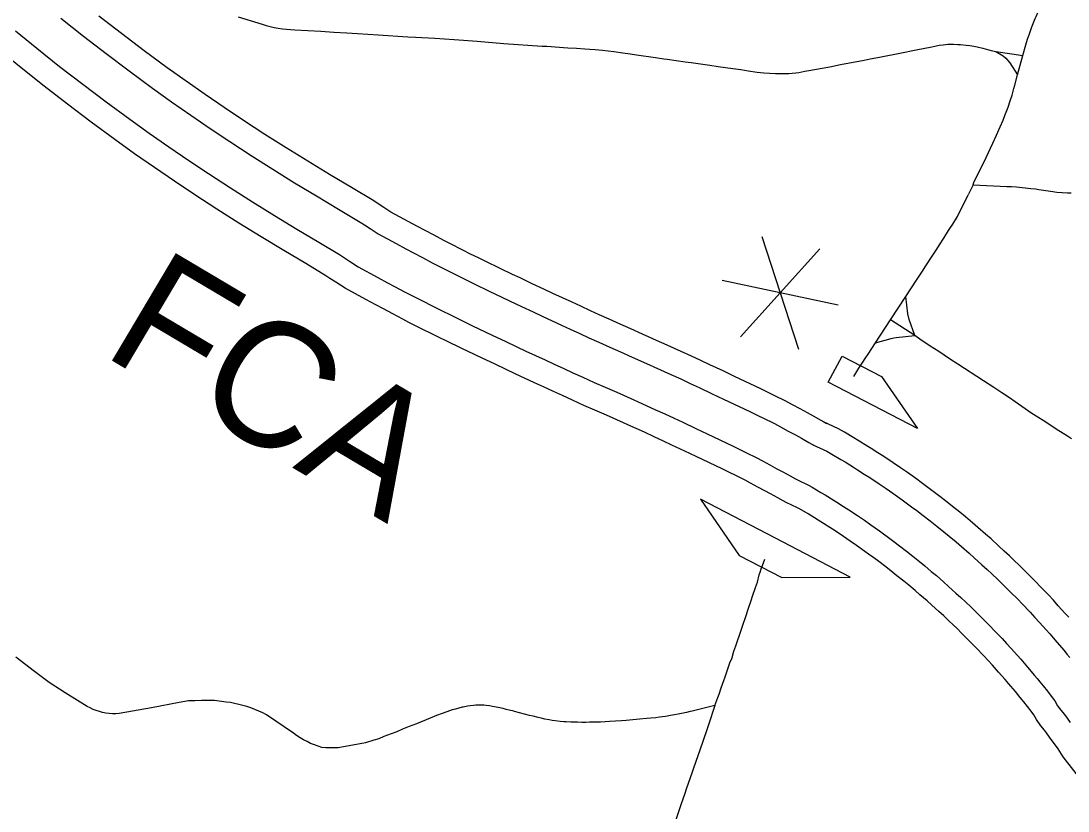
# Model space of a CAD drawing. Extents: x -19 to 366, y -4 to 359.
# Drawn here: x 152.873 to 153.543, y 194.618 to 195.124 of the extents above; entities that cross this region are included whole.
import ezdxf

# ---------------------------------------------------------------- set-up
doc = ezdxf.new("R2010")
doc.units = 0
for name, color, linetype in [('Level 19', 7, 'Continuous'), ('Level 26', 7, 'Continuous'), ('Level 33', 7, 'Continuous'), ('Level 42', 7, 'Continuous'), ('Level 48', 7, 'Continuous'), ('Level 60', 7, 'Continuous')]:
    doc.layers.add(name, color=color, linetype=linetype)

msp = doc.modelspace()

# ---------------------------------------------------------------- linework, layer by layer
at = {"layer": 'Level 19'}
for p, q in [((153.38628, 194.86726), (153.38831, 194.86622)), ((153.38041, 194.8522), (153.37953, 194.85265)), ((153.36833, 194.83074), (153.36921, 194.83029)), ((153.36246, 194.81568), (153.36043, 194.81672))]:
    msp.add_line(p, q, dxfattribs=at)
for points in [[(152.89855, 195.12563), (152.91299, 195.11418), (152.92756, 195.10291), (152.94227, 195.09181), (152.95709, 195.08089), (152.96931, 195.0721), (152.98164, 195.06347), (152.99406, 195.055), (153.0066, 195.04668), (153.02033, 195.03773), (153.03417, 195.02894), (153.04807, 195.0203), (153.06208, 195.01182), (153.07625, 195.00347), (153.08997, 194.9951), (153.09268, 194.99328), (153.0964, 194.99097), (153.10144, 194.98769), (153.11307, 194.98131), (153.11915, 194.97805), (153.12401, 194.97546), (153.12982, 194.97239), (153.1361, 194.96913), (153.13988, 194.96715), (153.14845, 194.96279), (153.15348, 194.96027), (153.15854, 194.95779), (153.16283, 194.95568), (153.17259, 194.95094), (153.18057, 194.94713), (153.18544, 194.94481), (153.1932, 194.94114), (153.20058, 194.93767), (153.20644, 194.93492), (153.21872, 194.9292), (153.22433, 194.9266), (153.23057, 194.92372), (153.23618, 194.92115), (153.24258, 194.91825), (153.24973, 194.91503), (153.25656, 194.91202), (153.26404, 194.90872), (153.27499, 194.90386), (153.27786, 194.90258), (153.28866, 194.89768), (153.29509, 194.89472), (153.30111, 194.89193), (153.30675, 194.8893), (153.31518, 194.88531), (153.32243, 194.88186), (153.33925, 194.87386), (153.34508, 194.87101), (153.34761, 194.86975), (153.3549, 194.86612), (153.35885, 194.86402), (153.36371, 194.86142), (153.36832, 194.85891), (153.37222, 194.85678), (153.37696, 194.85414), (153.38041, 194.8522)], [(153.38831, 194.86622), (153.38483, 194.86818), (153.38, 194.87088), (153.37603, 194.87305), (153.37135, 194.87559), (153.36643, 194.87822), (153.36227, 194.88044), (153.35479, 194.88415), (153.35222, 194.88544), (153.34624, 194.88836), (153.32934, 194.89639), (153.32208, 194.89985), (153.3136, 194.90386), (153.3079, 194.90653), (153.30183, 194.90934), (153.29534, 194.91232), (153.28447, 194.91726), (153.28154, 194.91857), (153.27055, 194.92344), (153.26306, 194.92674), (153.25629, 194.92973), (153.24921, 194.93292), (153.24285, 194.9358), (153.2373, 194.93834), (153.23109, 194.94121), (153.2255, 194.9438), (153.21326, 194.9495), (153.20743, 194.95224), (153.20006, 194.95571), (153.19234, 194.95935), (153.1875, 194.96166), (153.17957, 194.96545), (153.16989, 194.97014), (153.16564, 194.97223), (153.16064, 194.97469), (153.15571, 194.97717), (153.14725, 194.98146), (153.14354, 194.9834), (153.13729, 194.98665), (153.13156, 194.98968), (153.12675, 194.99225), (153.12075, 194.99546), (153.10971, 195.00151), (153.10504, 195.00455), (153.10141, 195.00681), (153.09864, 195.00866), (153.08453, 195.01728), (153.07033, 195.02565), (153.05649, 195.03403), (153.04274, 195.04257), (153.02905, 195.05127), (153.01545, 195.06013), (153.00305, 195.06836), (152.99079, 195.07671), (152.97863, 195.08523), (152.96656, 195.09391), (152.95189, 195.10472), (152.93733, 195.1157), (152.92291, 195.12685)], [(152.86951, 195.11744), (152.88316, 195.10641), (152.89781, 195.09479), (152.91261, 195.08334), (152.92755, 195.07207), (152.9426, 195.06098), (152.95506, 195.05202), (152.96765, 195.04321), (152.98032, 195.03457), (152.99308, 195.02611), (153.00701, 195.01703), (153.02107, 195.00809), (153.0352, 194.99931), (153.04946, 194.99068), (153.06358, 194.98236), (153.0767, 194.97435), (153.07933, 194.97259), (153.08318, 194.9702), (153.08878, 194.96655), (153.10134, 194.95966), (153.10754, 194.95634), (153.11246, 194.95372), (153.11839, 194.95058), (153.12472, 194.94729), (153.1286, 194.94526), (153.13736, 194.94081), (153.14253, 194.93822), (153.14768, 194.93569), (153.15203, 194.93355), (153.16191, 194.92876), (153.16997, 194.92491), (153.17488, 194.92257), (153.18271, 194.91887), (153.19011, 194.91539), (153.19601, 194.91262), (153.20834, 194.90688), (153.21399, 194.90425), (153.22028, 194.90135), (153.22598, 194.89874), (153.23245, 194.89581), (153.2397, 194.89254), (153.24662, 194.88949), (153.25408, 194.8862), (153.26498, 194.88137), (153.26774, 194.88013), (153.27843, 194.87528), (153.28478, 194.87237), (153.29072, 194.86961), (153.29627, 194.86702), (153.30463, 194.86306), (153.31185, 194.85962), (153.32856, 194.85168), (153.33417, 194.84894), (153.33663, 194.84771), (153.34364, 194.84422), (153.34726, 194.8423), (153.35202, 194.83975), (153.35654, 194.83729), (153.36032, 194.83523), (153.36493, 194.83266), (153.36833, 194.83074)], [(153.36043, 194.81672), (153.35706, 194.81861), (153.35253, 194.82114), (153.34884, 194.82316), (153.34438, 194.82558), (153.33968, 194.82809), (153.33627, 194.82991), (153.32945, 194.8333), (153.32704, 194.8345), (153.32157, 194.83718), (153.30494, 194.84509), (153.29773, 194.84852), (153.28941, 194.85245), (153.28392, 194.85502), (153.27803, 194.85775), (153.27175, 194.86063), (153.26113, 194.86545), (153.25843, 194.86666), (153.24757, 194.87148), (153.24013, 194.87476), (153.23314, 194.87784), (153.22583, 194.88114), (153.2193, 194.88409), (153.21355, 194.88672), (153.20723, 194.88964), (153.20155, 194.89228), (153.18919, 194.89804), (153.18327, 194.90082), (153.17584, 194.90431), (153.16798, 194.90802), (153.16303, 194.91038), (153.15493, 194.91425), (153.14496, 194.91909), (153.14057, 194.92124), (153.13537, 194.9238), (153.13011, 194.92644), (153.12122, 194.93095), (153.11727, 194.93302), (153.11091, 194.93632), (153.10491, 194.9395), (153.09995, 194.94214), (153.09367, 194.94551), (153.08051, 194.95273), (153.07454, 194.95661), (153.07061, 194.95906), (153.06803, 194.96078), (153.0553, 194.96856), (153.0412, 194.97686), (153.02678, 194.98559), (153.0125, 194.99446), (152.99829, 195.00349), (152.98423, 195.01266), (152.97134, 195.02121), (152.9585, 195.02997), (152.94575, 195.03889), (152.93312, 195.04797), (152.91793, 195.05916), (152.90284, 195.07055), (152.88788, 195.08212), (152.8731, 195.09384), (152.8593, 195.105)], [(153.54312, 194.74221), (153.54074, 194.7449), (153.53649, 194.74964), (153.53332, 194.7531), (153.53014, 194.75651), (153.52498, 194.76195), (153.52206, 194.76496), (153.51738, 194.7697), (153.51475, 194.77235), (153.51111, 194.77589), (153.50875, 194.77818), (153.50522, 194.78153), (153.50192, 194.78463), (153.49856, 194.78774), (153.4935, 194.79234), (153.49002, 194.79541), (153.48508, 194.79972), (153.48151, 194.80276), (153.47705, 194.80649), (153.47348, 194.80941), (153.46881, 194.81318), (153.46441, 194.81667), (153.4598, 194.82022), (153.4557, 194.82334), (153.45218, 194.82594), (153.44877, 194.82847), (153.44593, 194.83052), (153.43995, 194.83478), (153.43552, 194.83783), (153.43086, 194.84103), (153.42483, 194.84503), (153.42113, 194.84742), (153.41677, 194.85021), (153.41471, 194.85152), (153.40855, 194.85533), (153.40563, 194.85709), (153.39976, 194.86058), (153.39594, 194.8628), (153.38628, 194.86726)], [(153.37953, 194.85265), (153.3885, 194.8485), (153.3916, 194.8467), (153.39735, 194.84328), (153.40015, 194.84159), (153.40618, 194.83786), (153.40814, 194.83663), (153.41241, 194.83389), (153.416, 194.83157), (153.42186, 194.82768), (153.4264, 194.82457), (153.43071, 194.82159), (153.43654, 194.81744), (153.43926, 194.81548), (153.44262, 194.81299), (153.44605, 194.81046), (153.45001, 194.80744), (153.45449, 194.80399), (153.45876, 194.8006), (153.46332, 194.79692), (153.46678, 194.79409), (153.47114, 194.79045), (153.47458, 194.78753), (153.47939, 194.78332), (153.48275, 194.78035), (153.48768, 194.77587), (153.49095, 194.77285), (153.49417, 194.76983), (153.49759, 194.76657), (153.49989, 194.76435), (153.50343, 194.7609), (153.50595, 194.75837), (153.51055, 194.75372), (153.51335, 194.75081), (153.51842, 194.74547), (153.5215, 194.74218), (153.52455, 194.73883), (153.52871, 194.7342), (153.531, 194.7316), (153.53325, 194.72901), (153.53557, 194.72635), (153.54019, 194.72087), (153.54201, 194.7187), (153.54378, 194.71654)], [(153.36921, 194.83029), (153.37712, 194.82664), (153.37912, 194.82547), (153.3847, 194.82216), (153.38731, 194.82058), (153.39314, 194.81698), (153.39493, 194.81585), (153.39908, 194.81319), (153.4025, 194.81097), (153.40809, 194.80727), (153.41245, 194.80428), (153.41658, 194.80143), (153.42218, 194.79744), (153.42471, 194.79561), (153.42798, 194.79319), (153.43128, 194.79076), (153.43503, 194.7879), (153.43933, 194.78459), (153.44338, 194.78137), (153.44779, 194.77782), (153.45109, 194.77512), (153.45527, 194.77162), (153.4585, 194.76887), (153.46314, 194.76482), (153.46633, 194.76201), (153.47104, 194.75772), (153.47416, 194.75484), (153.47726, 194.75193), (153.48053, 194.74882), (153.48273, 194.74669), (153.48612, 194.74339), (153.48846, 194.74104), (153.49293, 194.73651), (153.49557, 194.73378), (153.50049, 194.7286), (153.50341, 194.72547), (153.5063, 194.72231), (153.51032, 194.71783), (153.51248, 194.71539), (153.51466, 194.71287), (153.51687, 194.71033), (153.52135, 194.70503), (153.52304, 194.70301), (153.52467, 194.70101), (153.52689, 194.69826), (153.5295, 194.69501), (153.5319, 194.69184), (153.53431, 194.68865), (153.53602, 194.68559), (153.53812, 194.68272), (153.54037, 194.68001), (153.54213, 194.6777), (153.5441, 194.67478)], [(153.557, 194.63052), (153.5397, 194.65291), (153.53644, 194.65807), (153.53094, 194.66549), (153.52903, 194.66833), (153.52777, 194.66999), (153.52542, 194.67282), (153.52245, 194.67688), (153.52081, 194.67982), (153.51906, 194.68212), (153.5168, 194.68512), (153.51435, 194.68816), (153.51218, 194.69085), (153.51063, 194.69275), (153.50903, 194.69467), (153.50465, 194.69985), (153.50251, 194.70231), (153.50036, 194.70478), (153.4983, 194.70712), (153.49437, 194.7115), (153.49158, 194.71455), (153.48877, 194.71756), (153.48394, 194.72264), (153.48141, 194.72526), (153.47703, 194.7297), (153.47481, 194.73194), (153.47151, 194.73515), (153.46938, 194.73721), (153.46621, 194.74022), (153.46319, 194.74306), (153.46016, 194.74586), (153.45559, 194.75002), (153.45252, 194.75273), (153.448, 194.75668), (153.4449, 194.75931), (153.44082, 194.76271), (153.43763, 194.76533), (153.43333, 194.7688), (153.42941, 194.7719), (153.42524, 194.77512), (153.42162, 194.77788), (153.41842, 194.78024), (153.4152, 194.78262), (153.4128, 194.78436), (153.40735, 194.78824), (153.40332, 194.79102), (153.39909, 194.79392), (153.39368, 194.79751), (153.39036, 194.79966), (153.38629, 194.80227), (153.38461, 194.80333), (153.37892, 194.80685), (153.37643, 194.80835), (153.37096, 194.8116), (153.36968, 194.81234), (153.36246, 194.81568)]]:
    msp.add_lwpolyline(points, dxfattribs=at)
at = {"layer": 'Level 33'}
for points in [[(153.51391, 195.10173), (153.51579, 195.10858), (153.51689, 195.11213), (153.51802, 195.11561), (153.51935, 195.11935), (153.52003, 195.12115), (153.5208, 195.12317), (153.52169, 195.12533), (153.52224, 195.12664), (153.52377, 195.13015), (153.52546, 195.13375), (153.52783, 195.13831), (153.53026, 195.1427), (153.53324, 195.14773), (153.53549, 195.15148), (153.53757, 195.15473), (153.53982, 195.15809), (153.54193, 195.16105), (153.54307, 195.16261)], [(153.01207, 195.12649), (153.02732, 195.12171), (153.02988, 195.12096), (153.03243, 195.12029), (153.03501, 195.11971), (153.03763, 195.11922), (153.04024, 195.11881), (153.04288, 195.11849), (153.04552, 195.11826), (153.04818, 195.11812), (153.0565, 195.11768), (153.06483, 195.11721), (153.07318, 195.11671), (153.08151, 195.11618), (153.08837, 195.11572), (153.10154, 195.11491), (153.12042, 195.11374), (153.12548, 195.11342), (153.13765, 195.11271), (153.15008, 195.11194), (153.16477, 195.11098), (153.18187, 195.10937), (153.2065, 195.10779), (153.2094, 195.10759), (153.2229, 195.10665), (153.22846, 195.10632), (153.23372, 195.10598), (153.23693, 195.10575), (153.24037, 195.10546), (153.24488, 195.10503), (153.25232, 195.10419), (153.25793, 195.10343), (153.26276, 195.10273), (153.26678, 195.10214), (153.27885, 195.10034), (153.28426, 195.09968), (153.28626, 195.09942), (153.29775, 195.09776), (153.30177, 195.09718), (153.31354, 195.09553), (153.31889, 195.09479), (153.32841, 195.09344), (153.33338, 195.0927), (153.33804, 195.09199), (153.34392, 195.09113), (153.34822, 195.09065), (153.35171, 195.09036), (153.35553, 195.09013), (153.35681, 195.09012), (153.36209, 195.09016), (153.36424, 195.09027)], [(153.36424, 195.09027), (153.36632, 195.09043), (153.36866, 195.09068), (153.37055, 195.09094), (153.37446, 195.0916), (153.37691, 195.09205), (153.38555, 195.09365), (153.39029, 195.09454), (153.39711, 195.09586), (153.41235, 195.09875), (153.41621, 195.09949), (153.42208, 195.10065), (153.42641, 195.10151), (153.43201, 195.10264), (153.43517, 195.10328), (153.44552, 195.10543), (153.45551, 195.10735), (153.45753, 195.10773), (153.46036, 195.10824), (153.46291, 195.10862), (153.46583, 195.1089), (153.46713, 195.10894), (153.46946, 195.10893), (153.47218, 195.10883), (153.47396, 195.1087), (153.47748, 195.10835), (153.47988, 195.10803), (153.48247, 195.1076), (153.4846, 195.10717), (153.4882, 195.10638), (153.49118, 195.10563), (153.49366, 195.105), (153.49664, 195.10424)], [(153.49664, 195.10424), (153.50113, 195.10145), (153.50291, 195.09996), (153.50551, 195.09697), (153.51049, 195.08941)], [(153.49664, 195.10424), (153.50685, 195.10271), (153.51391, 195.10173)], [(153.51049, 195.08941), (153.51391, 195.10173)], [(153.48202, 195.01906), (153.48255, 195.02052), (153.49029, 195.03643), (153.49454, 195.04559), (153.49692, 195.05076), (153.49939, 195.05612), (153.50116, 195.06026), (153.50254, 195.06397), (153.50309, 195.0654), (153.50434, 195.06873), (153.50571, 195.07269), (153.5069, 195.07642), (153.50787, 195.07979), (153.50806, 195.0806), (153.50863, 195.08272), (153.51049, 195.08941)], [(153.48202, 195.01906), (153.47876, 195.01247)], [(153.48202, 195.01906), (153.50363, 195.01793), (153.50653, 195.0178), (153.50966, 195.01758), (153.51899, 195.01669), (153.52182, 195.01633), (153.52408, 195.016), (153.52994, 195.01508), (153.53298, 195.01464), (153.53562, 195.01434), (153.53887, 195.01403), (153.54229, 195.01387), (153.54468, 195.01385)], [(153.43897, 194.94755), (153.44579, 194.95798), (153.44667, 194.95933), (153.44914, 194.96309), (153.45184, 194.96717), (153.4559, 194.97332), (153.45877, 194.9778), (153.46058, 194.98059), (153.46336, 194.9849), (153.46633, 194.98963), (153.46714, 194.99091), (153.46899, 194.99389), (153.47193, 194.99869), (153.47876, 195.01247)], [(153.42914, 194.93256), (153.43897, 194.94755)], [(153.4447, 194.92244), (153.4411, 194.93283), (153.44023, 194.93648), (153.43897, 194.94755)], [(153.41959, 194.91795), (153.42914, 194.93256)], [(153.4447, 194.92244), (153.42914, 194.93256)], [(153.40565, 194.89637), (153.40892, 194.90154), (153.41105, 194.90484), (153.41331, 194.90838), (153.41479, 194.91063), (153.41959, 194.91795)], [(153.41959, 194.91795), (153.42953, 194.92065), (153.43138, 194.92111), (153.43287, 194.92135), (153.4447, 194.92244)], [(153.51315, 194.8771), (153.5089, 194.88012), (153.50524, 194.88265), (153.50029, 194.88591), (153.49519, 194.88927), (153.48874, 194.89349), (153.47229, 194.90426), (153.467, 194.9077), (153.46005, 194.91223), (153.45459, 194.91575), (153.44792, 194.92014), (153.4447, 194.92244)], [(153.52412, 194.86985), (153.51886, 194.87306), (153.51315, 194.8771)], [(153.52861, 194.867), (153.52685, 194.86821), (153.52412, 194.86985)], [(153.54238, 194.85811), (153.53519, 194.86252), (153.52861, 194.867)], [(153.54503, 194.85648), (153.54238, 194.85811)], [(153.31689, 194.68567), (153.31867, 194.6909), (153.31953, 194.69305), (153.3209, 194.69699), (153.32258, 194.70181), (153.32317, 194.70352), (153.32665, 194.71378), (153.32761, 194.71572), (153.32892, 194.72047), (153.33019, 194.72398), (153.33358, 194.73392), (153.3345, 194.73662), (153.3368, 194.74338), (153.33815, 194.74735), (153.34, 194.75287), (153.34094, 194.75567), (153.34292, 194.76138), (153.34415, 194.76478), (153.34515, 194.76931), (153.34576, 194.77106), (153.3465, 194.77315), (153.34738, 194.77535), (153.34887, 194.77936)], [(152.9802, 194.68866), (152.97431, 194.68761), (152.95653, 194.68424), (152.93594, 194.68062), (152.93381, 194.68049), (152.93168, 194.6805), (152.92952, 194.68063), (152.9274, 194.6809), (152.92531, 194.6813), (152.92323, 194.68183), (152.9212, 194.68249), (152.91919, 194.68327), (152.91726, 194.68418), (152.91539, 194.6852), (152.90125, 194.69381), (152.89113, 194.70044), (152.8818, 194.70748), (152.86978, 194.71668)], [(153.31689, 194.68567), (153.30228, 194.68222), (153.30103, 194.68192), (153.29875, 194.68139), (153.29654, 194.6809), (153.29332, 194.6802), (153.29113, 194.67976), (153.28847, 194.67928), (153.28528, 194.67876), (153.28142, 194.67824), (153.27917, 194.67797), (153.27599, 194.67764), (153.27313, 194.67735), (153.26867, 194.67693), (153.26229, 194.67639), (153.26004, 194.67624), (153.25716, 194.67604), (153.25333, 194.67577), (153.24948, 194.6755), (153.24662, 194.67534), (153.24373, 194.6752), (153.24018, 194.67509), (153.23666, 194.67501), (153.23441, 194.67499), (153.23185, 194.67498), (153.22896, 194.675), (153.22699, 194.67504), (153.22476, 194.6751), (153.22184, 194.67528), (153.22028, 194.67539), (153.21797, 194.6756), (153.21474, 194.67598), (153.21279, 194.67625), (153.21096, 194.67653), (153.20803, 194.67711), (153.20574, 194.67762), (153.20381, 194.67808), (153.20056, 194.67887), (153.1983, 194.67945), (153.18865, 194.682), (153.18767, 194.68225), (153.1861, 194.68264), (153.18345, 194.6833), (153.18147, 194.68376), (153.17818, 194.68447), (153.17463, 194.68517), (153.1727, 194.68551), (153.17049, 194.68577), (153.16916, 194.68588), (153.16686, 194.68597), (153.16397, 194.68591), (153.16244, 194.6858), (153.16027, 194.68557), (153.15862, 194.68532), (153.15586, 194.68477), (153.15525, 194.68463), (153.15088, 194.68348), (153.14891, 194.6829), (153.14548, 194.68176), (153.14253, 194.68068), (153.1389, 194.67928), (153.13474, 194.6776), (153.12601, 194.67412), (153.12137, 194.67224), (153.11714, 194.67052), (153.11335, 194.669), (153.10986, 194.66762), (153.10508, 194.66585), (153.10188, 194.66453), (153.09873, 194.66353), (153.09336, 194.66194), (153.07595, 194.65876), (153.07335, 194.65863), (153.07074, 194.65861), (153.06814, 194.65872), (153.06555, 194.65895), (153.06311, 194.6597), (153.06069, 194.66057), (153.05832, 194.66155), (153.05601, 194.66264), (153.05375, 194.66384), (153.05153, 194.66515), (153.04938, 194.66656), (153.04732, 194.66807), (153.03013, 194.67973), (153.0277, 194.68097), (153.02523, 194.68213), (153.02273, 194.6832), (153.02017, 194.68417), (153.01759, 194.68504), (153.01496, 194.68583), (153.01233, 194.68651), (153.00966, 194.6871), (153.00697, 194.68759), (153.00428, 194.68798), (152.99689, 194.68886), (152.99272, 194.68892), (152.98855, 194.68891), (152.98436, 194.68882), (152.9802, 194.68866)], [(153.31689, 194.68567), (153.31271, 194.67331), (153.31162, 194.67012), (153.30722, 194.6572), (153.30594, 194.65346), (153.30326, 194.6457), (153.30238, 194.64315), (153.29855, 194.63213), (153.29765, 194.62949), (153.29515, 194.6222), (153.29425, 194.61965), (153.29181, 194.61259)]]:
    msp.add_lwpolyline(points, dxfattribs=at)
at = {"layer": 'Level 42'}
for p, q in [((153.38941, 194.8926), (153.39816, 194.9094)), ((153.39816, 194.9094), (153.42336, 194.89628)), ((153.44636, 194.86295), (153.38941, 194.8926)), ((153.42336, 194.89628), (153.44636, 194.86295)), ((153.35553, 194.79283), (153.30761, 194.81774)), ((153.30761, 194.81774), (153.33248, 194.78176)), ((153.40344, 194.76792), (153.35553, 194.79283)), ((153.33248, 194.78176), (153.3597, 194.76761)), ((153.3597, 194.76761), (153.40344, 194.76792))]:
    msp.add_line(p, q, dxfattribs=at)
at = {"layer": 'Level 48'}
for p, q in [((153.34699, 194.98582), (153.37031, 194.91374)), ((153.38403, 194.9779), (153.33327, 194.92166)), ((153.39569, 194.94186), (153.32161, 194.9577))]:
    msp.add_line(p, q, dxfattribs=at)
at = {"layer": 'Level 60'}
for points in [[(156.50946, 189.3937), (156.44759, 191.65634), (156.2114, 200.27623), (155.97446, 208.89626), (155.73678, 217.51643), (155.49836, 226.13674), (155.2592, 234.75719), (155.01929, 243.37778), (154.77865, 251.9985), (154.53727, 260.61937), (154.29515, 269.24038), (154.0523, 277.86152), (153.80871, 286.48281), (153.56438, 295.10424), (153.31933, 303.72581), (153.07354, 312.34752), (152.82702, 320.96938), (152.57978, 329.59137), (152.3318, 338.21351), (152.0831, 346.83579)], [(154.11585, 1.87092), (153.9063, 10.48743), (153.69602, 19.10409), (153.48501, 27.72087), (153.27327, 36.3378), (153.0608, 44.95486), (152.84759, 53.57206), (152.63366, 62.1894), (152.419, 70.80688), (152.20362, 79.42449), (151.98751, 88.04225), (151.77068, 96.66014), (151.55312, 105.27817), (151.33484, 113.89634), (151.11584, 122.51465), (150.89612, 131.13311), (150.67568, 139.7517), (150.45452, 148.37043), (150.23264, 156.98931), (150.01005, 165.60832), (149.78674, 174.22748), (149.56272, 182.84677), (149.33799, 191.46621), (149.11254, 200.0858), (148.88638, 208.70552), (148.65952, 217.32539), (148.43194, 225.9454), (148.20366, 234.56555), (147.97466, 243.18584), (147.74497, 251.80628), (147.51457, 260.42687), (147.28346, 269.04759), (147.05165, 277.66846), (146.81914, 286.28948), (146.58593, 294.91064), (146.35202, 303.53194), (146.11742, 312.15339), (145.88211, 320.77499), (145.64611, 329.39673), (145.40941, 338.01861), (145.17202, 346.64065)], [(0, 189.51617), (7.11214, 189.52059), (14.22427, 189.53386), (21.33637, 189.55597), (28.44845, 189.58693), (35.56048, 189.62672), (42.67245, 189.67537), (49.78436, 189.73285), (56.89619, 189.79918), (64.00793, 189.87436), (71.11958, 189.95838), (78.23111, 190.05124), (85.34253, 190.15294), (92.45381, 190.26349), (99.56495, 190.38288), (106.67593, 190.51112), (113.78675, 190.6482), (120.89739, 190.79412), (128.00785, 190.94888), (135.11811, 191.11248), (142.22816, 191.28493), (149.33799, 191.46621), (156.44759, 191.65634), (163.55694, 191.85531), (170.66605, 192.06312), (177.77489, 192.27977), (184.88345, 192.50526), (191.99173, 192.73959), (199.09971, 192.98276), (206.20739, 193.23477), (213.31474, 193.49561), (220.42177, 193.7653), (227.52845, 194.04382), (234.63479, 194.33118), (241.74076, 194.62738), (248.84635, 194.93241), (255.95157, 195.24628), (263.05638, 195.56898), (270.16079, 195.90052), (277.26478, 196.24089), (284.36834, 196.5901), (291.47147, 196.94814), (298.57414, 197.31501), (305.67635, 197.69072), (312.77809, 198.07525), (319.87934, 198.46862), (326.9801, 198.87082), (334.08035, 199.28185), (341.18009, 199.7017)]]:
    msp.add_spline(points, degree=3, dxfattribs=at)

# ---------------------------------------------------------------- texts
at = {"layer": 'Level 26'}
msp.add_text('FCA', height=0.08, rotation=329.30644, dxfattribs=at).set_placement((152.92371, 194.91093))

doc.saveas('drawing.dxf')
